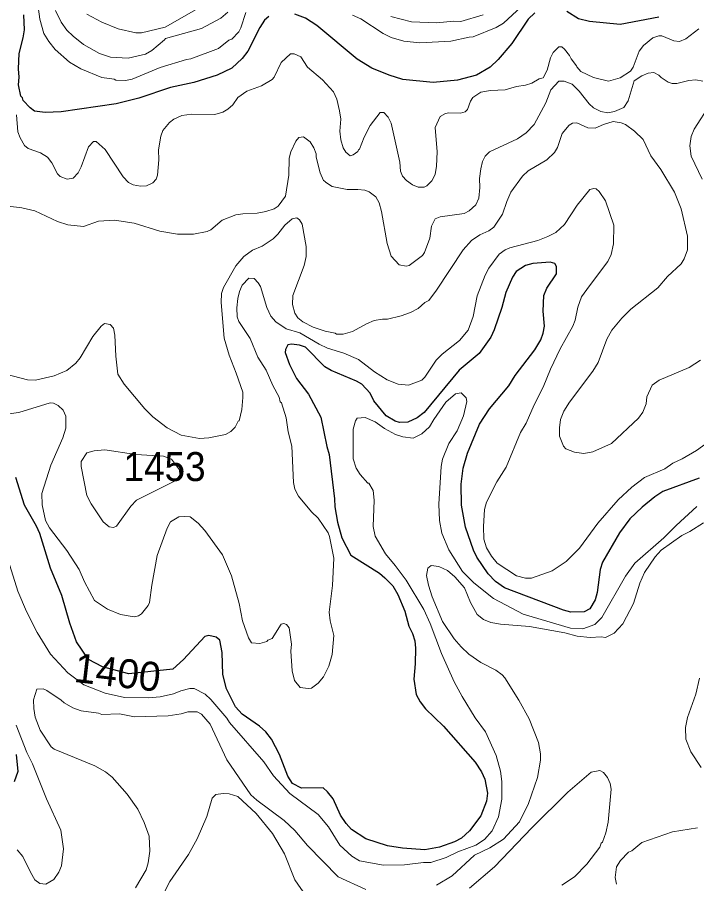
# Model space of a CAD drawing. Extents: x 598.3 to 623.2, y 6902.2 to 6930.1.
# Drawn here: x 609.351 to 611.225, y 6907.601 to 6909.99 of the extents above; entities that cross this region are included whole.
import ezdxf
from ezdxf.enums import TextEntityAlignment as Align

# ---------------------------------------------------------------- set-up
doc = ezdxf.new("R2010")
doc.units = 0
doc.header["$LTSCALE"] = 0.032
doc.layers.add('1', color=7, linetype='Continuous', lineweight=25)
doc.layers.add('2', color=7, linetype='Continuous', lineweight=13)
doc.layers.add('21', color=7, linetype='Continuous')
doc.layers.add('61', color=7, linetype='Continuous')

msp = doc.modelspace()

# ---------------------------------------------------------------- linework, layer by layer
at = {"layer": '1'}
for points in [[(609.3562, 6909.8245), (609.3547, 6909.8474), (609.3563, 6909.8898), (609.3676, 6909.9335), (609.3708, 6909.9556), (609.3694, 6909.9966)], [(610.7785, 6910.0023), (610.7608, 6909.9845), (610.7149, 6909.9181), (610.6779, 6909.8739), (610.6555, 6909.8526), (610.6183, 6909.8307), (610.5659, 6909.8167), (610.4985, 6909.8103), (610.4147, 6909.8184), (610.3766, 6909.8303), (610.3291, 6909.8495), (610.2883, 6909.8741), (610.1775, 6909.9678), (610.1463, 6909.9878), (610.1172, 6909.9988)], [(611.1212, 6909.99), (611.0144, 6909.9705), (610.9291, 6909.9784), (610.8988, 6909.986), (610.867, 6910.0059)], [(610.0449, 6909.9921), (610.0331, 6909.9819), (610.0207, 6909.9622), (609.987, 6909.8963), (609.9712, 6909.8763), (609.9428, 6909.8494), (609.9027, 6909.8301), (609.838, 6909.81), (609.7742, 6909.7965), (609.6868, 6909.7674), (609.6237, 6909.7512), (609.4725, 6909.7292), (609.4284, 6909.7277), (609.3989, 6909.7315), (609.3868, 6909.74), (609.3679, 6909.7603), (609.3658, 6909.7681), (609.3611, 6909.7724), (609.3547, 6909.8034), (609.3562, 6909.8245)], [(611.2317, 6908.7193), (611.1319, 6908.6824), (611.1098, 6908.6676), (611.0748, 6908.6388), (611.0412, 6908.6068), (611.0126, 6908.5687), (610.9657, 6908.4878), (610.9591, 6908.4667), (610.9509, 6908.4033), (610.9452, 6908.3839), (610.9304, 6908.3587), (610.915, 6908.3507), (610.8784, 6908.3498), (610.8579, 6908.355), (610.6951, 6908.4167), (610.6706, 6908.4336), (610.6504, 6908.4554), (610.6189, 6908.5007), (610.6099, 6908.5201), (610.5875, 6908.5843), (610.5761, 6908.6448), (610.5759, 6908.7021), (610.5811, 6908.7468), (610.593, 6908.7883), (610.6257, 6908.8682), (610.6536, 6908.9098), (610.7073, 6908.974), (610.7244, 6909.0018), (610.7785, 6909.0727), (610.795, 6909.1002), (610.8021, 6909.1192), (610.8052, 6909.138), (610.8021, 6909.1797), (610.8037, 6909.2225), (610.8121, 6909.2426), (610.8382, 6909.2822), (610.8384, 6909.3031), (610.8335, 6909.3107), (610.8214, 6909.3149), (610.7731, 6909.3108), (610.7534, 6909.3051), (610.7274, 6909.2887), (610.7172, 6909.2732), (610.6986, 6909.2313), (610.6876, 6909.1894), (610.6665, 6909.1279), (610.6571, 6909.1075), (610.6253, 6909.0628), (610.5699, 6909.0164), (610.4731, 6908.9002), (610.4545, 6908.8856), (610.4285, 6908.8736), (610.4053, 6908.8721), (610.3934, 6908.8764), (610.3684, 6908.8913), (610.3351, 6908.9325), (610.3244, 6908.9537), (610.3019, 6908.9785), (610.2869, 6908.9867), (610.2172, 6909.0155), (610.1995, 6909.0262), (610.1463, 6909.08), (610.1296, 6909.0861), (610.1078, 6909.0889), (610.0978, 6909.0864), (610.0912, 6909.0742), (610.0905, 6909.0652), (610.102, 6909.0322), (610.1214, 6908.994), (610.1546, 6908.9503), (610.1885, 6908.8871), (610.2047, 6908.8061), (610.2113, 6908.784), (610.2263, 6908.6621), (610.2272, 6908.64), (610.2345, 6908.5976), (610.2461, 6908.5546), (610.271, 6908.507), (610.35, 6908.4569), (610.3653, 6908.4444), (610.3867, 6908.4219), (610.4013, 6908.3985), (610.4202, 6908.3524), (610.4312, 6908.3113), (610.4412, 6908.2909), (610.4474, 6908.2705), (610.4498, 6908.2498), (610.449, 6908.2071), (610.4451, 6908.1646), (610.4518, 6908.1225), (610.4622, 6908.102), (610.4768, 6908.0833), (610.5265, 6908.0352), (610.6142, 6907.9362), (610.6314, 6907.9093), (610.6413, 6907.8888)], [(610.6413, 6907.8888), (610.6482, 6907.8499), (610.6455, 6907.8279), (610.6295, 6907.7881), (610.5986, 6907.7466), (610.5769, 6907.7266), (610.5568, 6907.7157), (610.5157, 6907.7016), (610.4752, 6907.6943), (610.4134, 6907.699), (610.372, 6907.7054), (610.3129, 6907.7243), (610.2733, 6907.7503), (610.2588, 6907.7662), (610.2425, 6907.79), (610.2224, 6907.835), (610.2072, 6907.8542), (610.1945, 6907.8646), (610.1351, 6907.8643), (610.1105, 6907.8766), (610.0974, 6907.8973), (610.0741, 6907.9568), (610.0522, 6907.9989), (610.0372, 6908.0194), (610.0195, 6908.0355), (609.9717, 6908.0679), (609.9529, 6908.0884), (609.9281, 6908.1376), (609.9181, 6908.178), (609.9164, 6908.2385), (609.91, 6908.2719), (609.8994, 6908.2803), (609.8795, 6908.285), (609.8681, 6908.2819), (609.8093, 6908.2193), (609.7801, 6908.1925), (609.6585, 6908.1796), (609.5862, 6908.1983), (609.5481, 6908.2192), (609.515, 6908.2679), (609.4962, 6908.3191), (609.4743, 6908.3955), (609.4429, 6908.471), (609.4132, 6908.5661), (609.4039, 6908.5865), (609.371, 6908.6443), (609.3473, 6908.7206)], [(609.3481, 6907.9565), (609.353, 6907.9103), (609.3428, 6907.8811)]]:
    msp.add_lwpolyline(points, dxfattribs=at)
at = {"layer": '2'}
for points in [[(609.9065, 6909.9039), (609.8296, 6909.8751), (609.8177, 6909.8733), (609.7458, 6909.8512), (609.6682, 6909.819), (609.6499, 6909.8159), (609.6228, 6909.8166), (609.6182, 6909.8191), (609.584, 6909.8241), (609.5269, 6909.8479), (609.4951, 6909.8664), (609.4553, 6909.9016), (609.4384, 6909.923), (609.4245, 6909.9457), (609.413, 6909.9848), (609.4088, 6910.0185)], [(609.76, 6909.9318), (609.7575, 6909.9275), (609.7221, 6909.8985), (609.7046, 6909.8881), (609.657, 6909.8773), (609.6087, 6909.8803), (609.5783, 6909.8902), (609.5335, 6909.9154), (609.5053, 6909.9376), (609.4875, 6909.9549), (609.4725, 6909.9767), (609.4564, 6910.0086)], [(609.5429, 6909.9985), (609.5845, 6909.9769), (609.6298, 6909.9583), (609.6779, 6909.9471), (609.6935, 6909.9471), (609.7588, 6909.9631), (609.8514, 6910.0149)], [(609.9316, 6910.0042), (609.9128, 6909.9878), (609.8592, 6909.9589), (609.76, 6909.9318)], [(609.9812, 6910.0029), (609.9682, 6909.9607), (609.9619, 6909.9497), (609.943, 6909.9301), (609.9343, 6909.9267), (609.9065, 6909.9039)], [(610.7414, 6910.0187), (610.692, 6909.9737), (610.6723, 6909.9622), (610.6083, 6909.9358), (610.598, 6909.9356), (610.5472, 6909.9246), (610.4614, 6909.9195), (610.4178, 6909.9244), (610.3827, 6909.9347), (610.3607, 6909.9451), (610.2986, 6909.9857), (610.2756, 6909.9956)], [(610.6362, 6909.9967), (610.5744, 6909.9784), (610.5554, 6909.9793), (610.5079, 6909.9746), (610.4388, 6909.9778), (610.3816, 6909.9921)], [(611.2309, 6909.9582), (611.1952, 6909.9307), (611.1776, 6909.9228), (611.1618, 6909.925), (611.129, 6909.9389), (611.1204, 6909.9388), (611.1045, 6909.9331), (611.0782, 6909.9123), (611.0662, 6909.8965), (611.0497, 6909.8526), (611.043, 6909.8417), (611.0139, 6909.823), (610.982, 6909.8143), (610.9407, 6909.8241), (610.9059, 6909.8409), (610.8944, 6909.8532), (610.894, 6909.8564), (610.879, 6909.8751), (610.8748, 6909.8847), (610.8604, 6909.9023), (610.8528, 6909.9081), (610.845, 6909.9088), (610.8293, 6909.8932), (610.8222, 6909.878), (610.8127, 6909.8446), (610.8019, 6909.8232), (610.7911, 6909.8201), (610.7702, 6909.808), (610.7534, 6909.8029), (610.7286, 6909.7995), (610.6965, 6909.7899), (610.6563, 6909.7883), (610.6299, 6909.7832), (610.6082, 6909.7685), (610.6011, 6909.7587), (610.5932, 6909.736), (610.5868, 6909.7294), (610.5741, 6909.7253), (610.5416, 6909.7269), (610.5327, 6909.725), (610.5172, 6909.7163), (610.5034, 6909.6858), (610.509, 6909.6188), (610.5073, 6909.5798), (610.5034, 6909.5563), (610.4946, 6909.5391), (610.4811, 6909.5249), (610.4733, 6909.5213), (610.4569, 6909.5213), (610.4412, 6909.5275), (610.4247, 6909.5398), (610.4142, 6909.5521), (610.4086, 6909.5655), (610.4061, 6909.5903), (610.3827, 6909.6983), (610.3745, 6909.7147), (610.3619, 6909.7277), (610.3526, 6909.7274), (610.3243, 6909.6918), (610.3081, 6909.6594), (610.2956, 6909.6266), (610.2921, 6909.6247), (610.2905, 6909.6195), (610.2778, 6909.6105), (610.2697, 6909.6078), (610.2571, 6909.6176), (610.2504, 6909.6299), (610.2432, 6909.6524), (610.2411, 6909.6761), (610.2434, 6909.7088), (610.2403, 6909.732), (610.2323, 6909.7644), (610.2231, 6909.7845)], [(610.2231, 6909.7845), (610.1928, 6909.8171), (610.1521, 6909.8522), (610.1334, 6909.8812), (610.1152, 6909.8896), (610.1049, 6909.8889), (610.0793, 6909.8653), (610.0599, 6909.8253), (610.0542, 6909.8185), (610.0252, 6909.8006), (609.9844, 6909.7859), (609.96, 6909.7686), (609.9456, 6909.7488), (609.9316, 6909.7364), (609.9185, 6909.7287), (609.8957, 6909.722), (609.8326, 6909.7228), (609.8047, 6909.7195), (609.7833, 6909.7093), (609.771, 6909.6995), (609.753, 6909.6776), (609.7476, 6909.6626), (609.7403, 6909.6246), (609.7416, 6909.5969), (609.7384, 6909.555), (609.7341, 6909.5439), (609.7255, 6909.5338), (609.7079, 6909.5253), (609.6909, 6909.5245), (609.6709, 6909.5284), (609.6584, 6909.5348), (609.643, 6909.5503), (609.5937, 6909.6251), (609.5689, 6909.6475), (609.5611, 6909.6473), (609.5473, 6909.6327), (609.5279, 6909.5774), (609.5188, 6909.5607), (609.5054, 6909.5466), (609.4885, 6909.5439), (609.4698, 6909.5511), (609.462, 6909.5579), (609.4468, 6909.5887), (609.4345, 6909.604), (609.4151, 6909.6165), (609.3811, 6909.6286), (609.3711, 6909.6366), (609.359, 6909.6572), (609.3532, 6909.6737), (609.3494, 6909.7207)], [(610.3559, 6909.4543), (610.3714, 6909.3664), (610.3824, 6909.3315), (610.4044, 6909.3072), (610.424, 6909.3035), (610.4323, 6909.3055), (610.4693, 6909.3335), (610.4741, 6909.3409), (610.4887, 6909.3812), (610.4936, 6909.4138), (610.5043, 6909.4346), (610.5173, 6909.4395), (610.5837, 6909.4492), (610.5978, 6909.4563), (610.6162, 6909.473), (610.6247, 6909.4913), (610.6272, 6909.5208), (610.6264, 6909.5457), (610.6295, 6909.572), (610.6348, 6909.5926), (610.642, 6909.6068), (610.6537, 6909.619), (610.7305, 6909.6546), (610.7546, 6909.6714), (610.7771, 6909.6947), (610.8087, 6909.7541), (610.8228, 6909.7903), (610.8453, 6909.8142), (610.86, 6909.8142), (610.8815, 6909.8057), (610.9011, 6909.7864), (610.9283, 6909.7512), (610.941, 6909.7399), (610.9612, 6909.7299), (610.9804, 6909.7269), (610.9982, 6909.7301), (611.024, 6909.7409), (611.0363, 6909.7594), (611.0529, 6909.8148), (611.0737, 6909.8283), (611.0918, 6909.8361), (611.1068, 6909.8375), (611.1204, 6909.8307), (611.1272, 6909.8236), (611.1469, 6909.8111), (611.1577, 6909.8078), (611.1703, 6909.8078), (611.2035, 6909.8158), (611.2229, 6909.8174), (611.2421, 6909.8143)], [(611.2633, 6909.7517), (611.2178, 6909.6818), (611.2095, 6909.6614), (611.2059, 6909.6359), (611.2101, 6909.6073), (611.2405, 6909.5437)], [(610.8589, 6908.9042), (610.8741, 6908.9285), (610.939, 6909.0143), (610.9532, 6909.0377), (610.9775, 6909.1025), (610.991, 6909.1275), (611.0185, 6909.1605), (611.044, 6909.1853), (611.1177, 6909.2443), (611.1447, 6909.2754), (611.1822, 6909.3105), (611.191, 6909.3238), (611.1996, 6909.3484), (611.2002, 6909.386), (611.1825, 6909.4619), (611.1637, 6909.5077), (611.126, 6909.5704), (611.0989, 6909.6081), (611.0772, 6909.6531), (611.054, 6909.6764), (611.0289, 6909.6943), (611.0173, 6909.6993), (610.9945, 6909.7024), (610.9686, 6909.6946), (610.9448, 6909.6842), (610.9251, 6909.6848), (610.8944, 6909.6992), (610.883, 6909.6976), (610.8738, 6909.6929), (610.8545, 6909.6691), (610.8409, 6909.6308), (610.8326, 6909.6174), (610.8114, 6909.5969), (610.76, 6909.5669), (610.7449, 6909.5521), (610.7129, 6909.5074), (610.7011, 6909.4821), (610.69, 6909.4469), (610.6654, 6909.4115), (610.652, 6909.4013), (610.6266, 6909.3897), (610.6044, 6909.3745), (610.5812, 6909.349), (610.5073, 6909.2371), (610.4862, 6909.2089), (610.4756, 6909.2036), (610.457, 6909.1871), (610.4359, 6909.1762), (610.4102, 6909.1666), (610.3725, 6909.1572), (610.3582, 6909.1577), (610.3358, 6909.1537), (610.3147, 6909.1448), (610.2761, 6909.1231), (610.2502, 6909.1165), (610.2316, 6909.1165), (610.2284, 6909.119), (610.2003, 6909.1248), (610.1673, 6909.1351), (610.1393, 6909.15), (610.1251, 6909.1612), (610.117, 6909.1736), (610.1108, 6909.1981), (610.1115, 6909.2223), (610.1423, 6909.3054), (610.1479, 6909.3307), (610.1479, 6909.3575), (610.1371, 6909.4191), (610.1301, 6909.4312), (610.1226, 6909.4369), (610.1091, 6909.4345), (610.0892, 6909.4171), (610.0698, 6909.3915), (610.057, 6909.3794), (610.0263, 6909.3592), (609.9996, 6909.3481), (609.9761, 6909.3299), (609.9541, 6909.3046), (609.92, 6909.2447), (609.9148, 6909.2287), (609.9132, 6909.203), (609.9221, 6909.1053), (609.9355, 6909.0584), (609.9554, 6909.009), (609.9729, 6908.9561), (609.9738, 6908.9413), (609.9706, 6908.9082), (609.9635, 6908.8774), (609.9606, 6908.8761), (609.9518, 6908.8596), (609.9407, 6908.8478), (609.9259, 6908.8397), (609.8795, 6908.83), (609.854, 6908.8283), (609.8037, 6908.8379), (609.7648, 6908.8576), (609.7253, 6908.8883), (609.7031, 6908.9105), (609.646, 6908.9786), (609.6282, 6909.0062)], [(609.3265, 6909.4692), (609.3638, 6909.4646), (609.3999, 6909.4564), (609.4618, 6909.4272), (609.4904, 6909.4177), (609.534, 6909.4128), (609.5751, 6909.4274), (609.6198, 6909.4306), (609.6734, 6909.4225), (609.7446, 6909.3998), (609.7929, 6909.3918), (609.8377, 6909.3918), (609.875, 6909.3995), (609.8853, 6909.4037), (609.9162, 6909.4304), (609.9539, 6909.4452), (609.9734, 6909.4484), (610.0125, 6909.45), (610.0369, 6909.4546), (610.0602, 6909.4621), (610.0704, 6909.4688), (610.0912, 6909.497), (610.1001, 6909.5542), (610.101, 6909.6016), (610.1058, 6909.6189), (610.1195, 6909.6481), (610.1276, 6909.6585), (610.1404, 6909.6604), (610.1592, 6909.6466), (610.1692, 6909.63), (610.1753, 6909.6133), (610.1755, 6909.6044), (610.1867, 6909.5612), (610.1963, 6909.5395), (610.2009, 6909.5376), (610.2016, 6909.5349), (610.2197, 6909.5235), (610.261, 6909.5148), (610.291, 6909.5155), (610.3099, 6909.5131), (610.3217, 6909.5086), (610.3405, 6909.4953), (610.3493, 6909.4786), (610.3559, 6909.4543)], [(610.7696, 6908.443), (610.7529, 6908.443), (610.7286, 6908.4497), (610.6753, 6908.4846), (610.6588, 6908.5036), (610.6455, 6908.5268), (610.6385, 6908.5504), (610.6368, 6908.5856), (610.64, 6908.633), (610.6456, 6908.6524), (610.6738, 6908.7088), (610.6997, 6908.7493), (610.7396, 6908.8451), (610.7549, 6908.8709), (610.7768, 6908.9212), (610.8018, 6908.9697), (610.822, 6909.0196), (610.8482, 6909.0755), (610.8837, 6909.1383), (610.8903, 6909.1548), (610.8976, 6909.1904), (610.9079, 6909.2191), (610.9292, 6909.2497), (610.9799, 6909.3162), (610.9889, 6909.3358), (610.9955, 6909.3653), (610.9962, 6909.4168), (610.974, 6909.484), (610.9562, 6909.5095), (610.948, 6909.5172), (610.9411, 6909.5178), (610.9301, 6909.5147), (610.8954, 6909.4723), (610.8609, 6909.4182), (610.8365, 6909.3967), (610.8147, 6909.3851), (610.7868, 6909.3742), (610.7097, 6909.3544), (610.6968, 6909.3486), (610.6802, 6909.337), (610.6521, 6909.2984), (610.6415, 6909.2786), (610.6197, 6909.222), (610.6086, 6909.1645), (610.5947, 6909.127), (610.5714, 6909.0988), (610.5231, 6909.0606), (610.5069, 6909.0448), (610.4749, 6908.9976), (610.4668, 6908.9894), (610.4302, 6908.9758), (610.4015, 6908.9786), (610.3716, 6908.99), (610.3367, 6909.0127), (610.2923, 6909.0459), (610.2522, 6909.0634), (610.207, 6909.0772), (610.1838, 6909.0888), (610.1308, 6909.1201), (610.0932, 6909.1309), (610.0643, 6909.1498), (610.0508, 6909.1661), (610.0398, 6909.1899), (610.022, 6909.2475), (610.0159, 6909.2581), (610.0045, 6909.2698), (609.9902, 6909.2701), (609.9718, 6909.2513), (609.9641, 6909.2338), (609.9593, 6909.2142), (609.9569, 6909.1883), (609.9578, 6909.164), (609.9627, 6909.1513), (609.9936, 6909.1038), (610.0149, 6909.053), (610.0377, 6909.0164), (610.0557, 6908.9746), (610.0732, 6908.9421), (610.0767, 6908.9297), (610.08, 6908.9265), (610.0929, 6908.8855), (610.0985, 6908.8472), (610.1083, 6908.8075), (610.1134, 6908.7068), (610.1167, 6908.689), (610.1273, 6908.6693), (610.1624, 6908.6265), (610.1807, 6908.6085), (610.2085, 6908.5687), (610.2128, 6908.5585), (610.224, 6908.4988), (610.2209, 6908.4226), (610.2118, 6908.3495), (610.214, 6908.3255), (610.224, 6908.2851), (610.2199, 6908.2331), (610.211, 6908.2009), (610.196, 6908.1713), (610.1811, 6908.1539), (610.1624, 6908.1403)], [(609.6282, 6909.0062), (609.6226, 6909.0551), (609.6202, 6909.1137), (609.6169, 6909.1324), (609.6077, 6909.1424), (609.5921, 6909.1456), (609.5827, 6909.1381), (609.5596, 6909.1095), (609.5247, 6909.0512), (609.513, 6909.0361), (609.4877, 6909.0158), (609.4532, 6909.0014), (609.4014, 6908.9893), (609.3792, 6908.9901), (609.3193, 6909.0055)], [(611.2355, 6909.0442), (611.2041, 6909.0244), (611.1219, 6908.989), (611.1023, 6908.9754), (611.0878, 6908.9429), (611.086, 6908.9241), (611.0766, 6908.9009), (611.0644, 6908.8843), (610.99, 6908.8147), (610.939, 6908.7917), (610.914, 6908.7871), (610.8884, 6908.7905), (610.8645, 6908.7999), (610.8577, 6908.8075), (610.8465, 6908.8345), (610.8465, 6908.8579), (610.8498, 6908.8812), (610.8589, 6908.9042)], [(611.2258, 6908.6408), (611.1683, 6908.5883), (611.1347, 6908.5543), (611.0547, 6908.4844), (611.0288, 6908.4489), (610.9633, 6908.3346), (610.9443, 6908.3151), (610.9108, 6908.3038), (610.8774, 6908.3051), (610.7464, 6908.3444), (610.6651, 6908.3868), (610.6107, 6908.4302), (610.5795, 6908.4614), (610.5411, 6908.5218), (610.5224, 6908.5669), (610.5158, 6908.6019), (610.5138, 6908.6474), (610.5207, 6908.751), (610.5244, 6908.7711), (610.542, 6908.8143), (610.5647, 6908.8499), (610.5816, 6908.8913), (610.5908, 6908.9307), (610.5891, 6908.9406), (610.5753, 6908.9544), (610.56, 6908.9513), (610.5331, 6908.9283), (610.4999, 6908.8807), (610.4883, 6908.8602), (610.4671, 6908.8409), (610.4431, 6908.8293), (610.4144, 6908.8329), (610.3948, 6908.8392), (610.3637, 6908.8563), (610.3385, 6908.8747), (610.3106, 6908.8865), (610.2883, 6908.8841), (610.2838, 6908.8772), (610.2781, 6908.8541), (610.2775, 6908.7719), (610.2862, 6908.7468), (610.2968, 6908.729), (610.3178, 6908.7055), (610.3212, 6908.705), (610.3325, 6908.685), (610.3358, 6908.658), (610.3326, 6908.586), (610.3385, 6908.5595), (610.3669, 6908.5099), (610.3934, 6908.4786), (610.4239, 6908.4373), (610.4724, 6908.3566), (610.4905, 6908.3185), (610.5215, 6908.2357), (610.5565, 6908.1577), (610.5787, 6908.1165), (610.6143, 6908.0583), (610.6424, 6908.0198), (610.6717, 6907.9546), (610.6839, 6907.9109), (610.6878, 6907.8826), (610.6878, 6907.8334), (610.6782, 6907.7851), (610.6611, 6907.7461), (610.6397, 6907.7229), (610.6161, 6907.7073), (610.5665, 6907.6889), (610.5341, 6907.6727), (610.4917, 6907.6595), (610.4715, 6907.6593), (610.4189, 6907.653), (610.3611, 6907.6514), (610.2951, 6907.6638), (610.2737, 6907.6768), (610.2407, 6907.7071), (610.2101, 6907.7572), (610.1813, 6907.7911), (610.1031, 6907.8498), (610.0582, 6907.898), (610.0315, 6907.9368)], [(610.1624, 6908.1403), (610.1534, 6908.1387), (610.1312, 6908.1419), (610.1155, 6908.1607), (610.1091, 6908.1878), (610.1059, 6908.2421), (610.1074, 6908.2614), (610.1009, 6908.3062), (610.0936, 6908.3152), (610.0866, 6908.3182), (610.079, 6908.3163), (610.0544, 6908.2768), (610.042, 6908.272), (610.04, 6908.2689), (610.0206, 6908.2633), (609.9974, 6908.265), (609.9892, 6908.2786), (609.9722, 6908.3256), (609.9632, 6908.3731), (609.9425, 6908.4497), (609.9171, 6908.5072), (609.8685, 6908.5751), (609.8497, 6908.5947), (609.828, 6908.6121), (609.8123, 6908.6137), (609.7966, 6908.6121), (609.774, 6908.5984), (609.7647, 6908.5808), (609.7375, 6908.5053), (609.7221, 6908.4241), (609.7162, 6908.3765), (609.7127, 6908.3674), (609.6943, 6908.3448), (609.6857, 6908.3394), (609.6735, 6908.3362), (609.6361, 6908.3427), (609.5998, 6908.3576), (609.5639, 6908.3818), (609.5364, 6908.433), (609.5221, 6908.4667), (609.4882, 6908.5199), (609.4397, 6908.5822), (609.4295, 6908.6023), (609.4195, 6908.6456), (609.4185, 6908.6765), (609.4437, 6908.7549), (609.4766, 6908.8302), (609.4849, 6908.8567), (609.485, 6908.8901), (609.4779, 6908.9063), (609.4637, 6908.9194), (609.4515, 6908.926), (609.442, 6908.927), (609.3551, 6908.8997), (609.278, 6908.8899)], [(611.268, 6908.8265), (611.2248, 6908.7952), (611.1855, 6908.7723), (611.1596, 6908.7602), (611.1369, 6908.7448), (611.0816, 6908.7211), (611.0462, 6908.6946), (611.0086, 6908.6593), (610.9527, 6908.5945), (610.9016, 6908.5259), (610.8652, 6908.4893), (610.8266, 6908.4638), (610.7696, 6908.443)], [(610.6371, 6908.3295), (610.6571, 6908.3212), (610.6836, 6908.316), (610.7645, 6908.3095), (610.8617, 6908.2925), (610.8952, 6908.2834), (610.931, 6908.2795), (610.9617, 6908.2811), (610.9737, 6908.2796), (610.9977, 6908.2915), (611.0212, 6908.3173), (611.0511, 6908.3737), (611.0682, 6908.429), (611.0811, 6908.4589), (611.1103, 6908.5018), (611.1269, 6908.52), (611.1839, 6908.561), (611.2067, 6908.5718), (611.2441, 6908.5959)], [(610.0315, 6907.9368), (609.9362, 6908.0455), (609.9289, 6908.0573), (609.8852, 6908.1082), (609.8695, 6908.1232), (609.8395, 6908.1386), (609.8272, 6908.1386), (609.802, 6908.1321), (609.7823, 6908.1241), (609.7455, 6908.1158), (609.7134, 6908.1128), (609.6472, 6908.1144), (609.594, 6908.1257), (609.5348, 6908.1489), (609.4911, 6908.1821), (609.4433, 6908.2338), (609.4063, 6908.2935), (609.3764, 6908.3515), (609.3532, 6908.4077), (609.3084, 6908.549)], [(610.5079, 6907.5962), (610.5506, 6907.6226), (610.6126, 6907.6795), (610.6543, 6907.6997), (610.6927, 6907.7234), (610.7366, 6907.7712), (610.7611, 6907.8214), (610.7858, 6907.8933), (610.7947, 6907.9417), (610.7947, 6907.9587), (610.7891, 6907.9903), (610.763, 6908.0555), (610.7347, 6908.1072), (610.6961, 6908.1683), (610.6885, 6908.1768), (610.671, 6908.1895), (610.6299, 6908.2109), (610.5963, 6908.2336), (610.5755, 6908.2535), (610.5565, 6908.2763), (610.5237, 6908.3237), (610.496, 6908.392), (610.4854, 6908.4243), (610.4798, 6908.4504), (610.4837, 6908.4712), (610.4928, 6908.4785), (610.5144, 6908.4754), (610.5381, 6908.464), (610.5585, 6908.4469), (610.5849, 6908.4165), (610.601, 6908.3763), (610.62, 6908.3434), (610.6371, 6908.3295)], [(611.2327, 6908.1672), (611.223, 6908.1235), (611.1995, 6908.0588), (611.1939, 6908.0315), (611.1953, 6907.9995), (611.2094, 6907.9643), (611.2375, 6907.9207)], [(609.6771, 6907.5895), (609.7067, 6907.639), (609.7124, 6907.6584), (609.7172, 6907.6904), (609.7148, 6907.7314), (609.7008, 6907.7693), (609.6834, 6907.8065), (609.6543, 6907.8478), (609.6126, 6907.8943), (609.5942, 6907.9095), (609.5648, 6907.9259), (609.4526, 6907.9714), (609.4448, 6907.978), (609.4143, 6908.024), (609.4008, 6908.0599), (609.3968, 6908.0842), (609.396, 6908.1077), (609.4056, 6908.1367), (609.4224, 6908.1378), (609.4326, 6908.1336), (609.472, 6908.107), (609.4802, 6908.0991), (609.5041, 6908.0857), (609.5276, 6908.0771), (609.5748, 6908.0706), (609.5846, 6908.0674), (609.6334, 6908.0689), (609.6748, 6908.061), (609.7671, 6908.0637), (609.8034, 6908.069), (609.8215, 6908.0747), (609.8471, 6908.0747), (609.859, 6908.0682), (609.8831, 6908.0408), (609.9292, 6907.9422), (609.9953, 6907.846), (610.0116, 6907.8306), (610.087, 6907.7745), (610.1169, 6907.747), (610.1514, 6907.7062), (610.2364, 6907.6193), (610.3123, 6907.5845)], [(609.3481, 6908.0374), (609.3772, 6907.9629), (609.3933, 6907.9309), (609.4315, 6907.835), (609.4709, 6907.7485), (609.4785, 6907.697), (609.4734, 6907.6496), (609.4662, 6907.6325), (609.4524, 6907.6124), (609.4296, 6907.5995), (609.4133, 6907.6012), (609.3999, 6907.6117), (609.3874, 6907.632), (609.3662, 6907.6759), (609.3507, 6907.694)], [(610.5987, 6907.5879), (610.6671, 6907.6467), (610.7704, 6907.7549), (610.87, 6907.8528), (610.9344, 6907.9084), (610.9577, 6907.9128), (610.9679, 6907.9072), (610.9792, 6907.8933), (610.9866, 6907.8769), (610.9889, 6907.8615), (610.9809, 6907.7706), (610.9744, 6907.7409), (610.9657, 6907.7149), (610.9616, 6907.712), (610.9577, 6907.7012), (610.9224, 6907.6543), (610.888, 6907.6199), (610.8534, 6907.5966)], [(609.7572, 6907.5782), (609.7722, 6907.6066), (609.8232, 6907.681), (609.8475, 6907.7247), (609.874, 6907.7857), (609.8887, 6907.8361), (609.8991, 6907.8464), (609.9191, 6907.8496), (609.9358, 6907.8488), (609.9596, 6907.8409), (610.0099, 6907.7942), (610.0556, 6907.7395), (610.0879, 6907.6832), (610.1165, 6907.6114), (610.1484, 6907.566)], [(611.2276, 6907.7549), (611.1582, 6907.7435), (611.074, 6907.7144), (611.0459, 6907.6917), (611.0373, 6907.6875), (611.015, 6907.6647), (611.0042, 6907.6467), (611.0004, 6907.6179), (611.0039, 6907.5995)]]:
    msp.add_lwpolyline(points, dxfattribs=at)
msp.add_lwpolyline([(609.5271, 6908.7514), (609.5279, 6908.7649), (609.5433, 6908.7885), (609.5633, 6908.7942), (609.5931, 6908.7975), (609.6783, 6908.7847), (609.7547, 6908.7797), (609.7762, 6908.7716), (609.7991, 6908.742), (609.8, 6908.7269), (609.789, 6908.7128), (609.6804, 6908.6581), (609.6646, 6908.6414), (609.6247, 6908.5863), (609.6165, 6908.5831), (609.6043, 6908.5852), (609.5884, 6908.599), (609.5551, 6908.6483), (609.5435, 6908.6715)], close=True, dxfattribs=at)

# ---------------------------------------------------------------- texts
at = {"layer": '21', "width": 0.95}
msp.add_text('1453', height=0.08, dxfattribs=at).set_placement((609.6445, 6908.711))
at = {"layer": '61'}
msp.add_text('1400', height=0.08, rotation=353.246, dxfattribs=at).set_placement((609.6232, 6908.1435), align=Align.CENTER)

doc.saveas('drawing.dxf')
